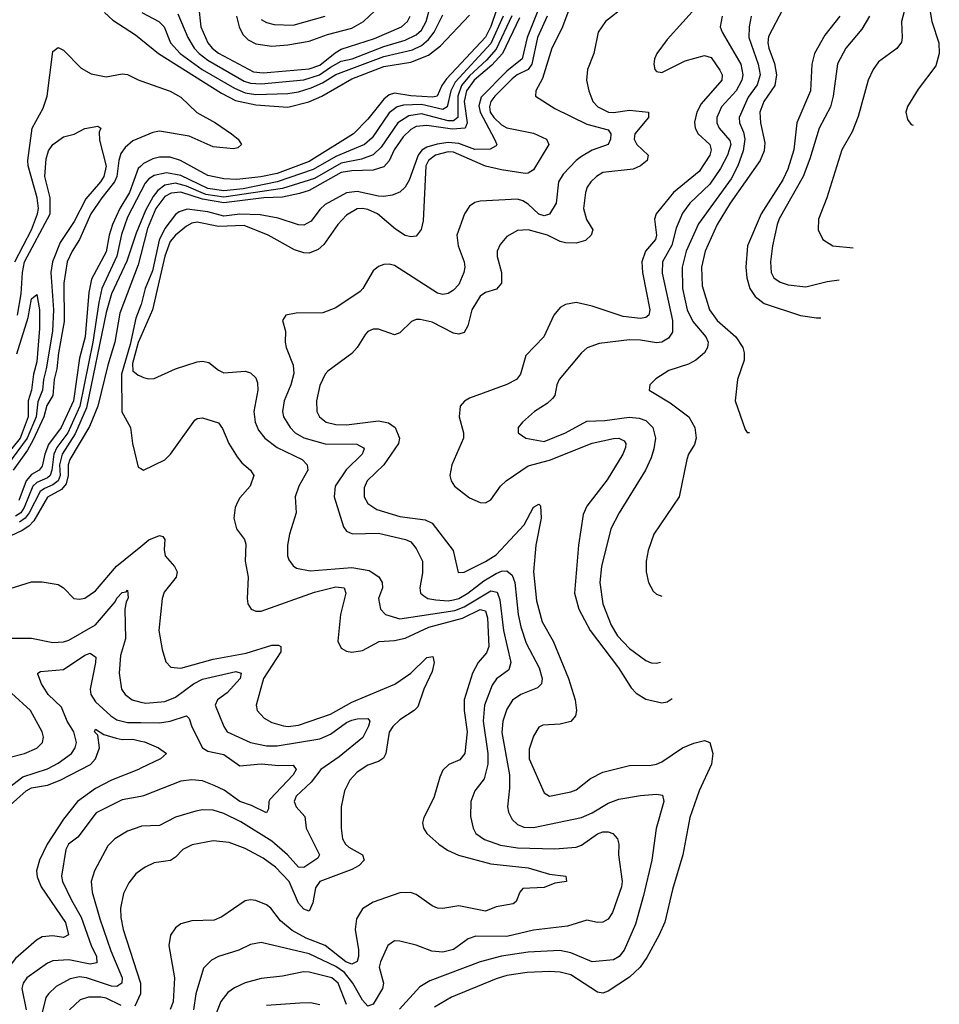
# Model space of a CAD drawing. Header units: inches. Extents: x 884549 to 1028252, y 526810 to 653624.
# Tile 796 of 1056: x 1019546 to 1022989, y 603210 to 606897. Entities that reach past the tile are written whole.
import ezdxf

# ---------------------------------------------------------------- set-up
doc = ezdxf.new("R2010")
doc.units = ezdxf.units.IN
doc.header["$MEASUREMENT"] = 0
doc.layers.add('B0610', color=7, linetype='Continuous')
doc.layers.add('B0620', color=7, linetype='Continuous')

msp = doc.modelspace()

# ---------------------------------------------------------------- linework, layer by layer
at = {"layer": 'B0610', "color": 5}
for points, elevation in [([(1019863.3, 606923.3), (1019894.5, 606894.5), (1019980.2, 606840.2), (1020000, 606824)], 2520), ([(1019528, 605990), (1019590, 606110.5), (1019612.5, 606170), (1019616, 606190), (1019612, 606230), (1019577.6, 606350), (1019575.9, 606370), (1019592.4, 606490), (1019634.4, 606565.6), (1019648.8, 606610), (1019670, 606778), (1019690, 606792.7), (1019710, 606782.8), (1019775.7, 606715.7), (1019814.2, 606694.1), (1019870, 606682.8), (1019930, 606693.6), (1019950, 606691.1), (1019990, 606671.8), (1020000, 606668.2)], 2480), ([(1019537.8, 605790), (1019551.7, 605870), (1019556.6, 605950), (1019563.7, 605990), (1019659.7, 606170), (1019660.5, 606230), (1019639.8, 606310), (1019644.8, 606375.2), (1019654, 606406), (1019670, 606429.2), (1019710, 606457.7), (1019750, 606467.7), (1019790, 606489.1), (1019838.3, 606498.3), (1019850.4, 606490.4), (1019844, 606476), (1019845.1, 606445.1), (1019870, 606348.7), (1019860.8, 606310), (1019848.9, 606290), (1019794.1, 606225.9), (1019750, 606141.8), (1019697.7, 606062.3), (1019668.3, 605990), (1019662.7, 605950), (1019672.1, 605810), (1019668.8, 605730), (1019645.7, 605590), (1019634.8, 605550), (1019631.6, 605510), (1019614.1, 605465.9), (1019608.1, 605410), (1019574.5, 605330), (1019500, 605230)], 2460), ([(1020000, 606455.7), (1019970, 606442.8), (1019941.3, 606418.7), (1019924.9, 606395.2), (1019916.9, 606370), (1019910.2, 606310), (1019901.5, 606290), (1019853.1, 606230), (1019812.3, 606170), (1019770, 606073.3), (1019741.9, 606030), (1019723.6, 605990), (1019711, 605910), (1019713, 605767), (1019690.8, 605650), (1019685.4, 605590), (1019675.2, 605550), (1019670, 605490), (1019647.2, 605452.8), (1019636, 605410), (1019596, 605324), (1019574.9, 605285.1), (1019521, 605210)], 2480), ([(1020000, 606348.7), (1019990, 606339.1), (1019956.8, 606250), (1019920.6, 606190), (1019893.5, 606130), (1019880.8, 606090), (1019870, 606028), (1019814.7, 605925.3), (1019804.4, 605875.6), (1019790.7, 605710), (1019770.2, 605629.8), (1019747, 605470), (1019701.2, 605370), (1019654.2, 605305.8), (1019640, 605270), (1019630, 605225.7), (1019618.8, 605210), (1019590, 605193.6), (1019570, 605170.8), (1019542.8, 605097.2)], 2520), ([(1020000, 606253.8), (1019950, 606157.1), (1019927.5, 606092.5), (1019910, 606011.6), (1019854.2, 605890), (1019842.2, 605837.8), (1019820, 605690), (1019770.8, 605450), (1019726, 605350), (1019685.2, 605294.8), (1019673.3, 605270), (1019666.9, 605210), (1019660.4, 605190), (1019650, 605181.2), (1019610, 605164.2), (1019595.8, 605150), (1019563, 605070), (1019549.7, 605050.3), (1019530, 605038)], 2540), ([(1020000, 606140.4), (1019982.5, 606097.4), (1019947.5, 605992.5), (1019889.4, 605870), (1019870, 605800.2), (1019796.5, 605443.5), (1019754.3, 605345.7), (1019705.5, 605270), (1019695.6, 605230), (1019697.1, 605190), (1019689.5, 605170.5), (1019670, 605154.8), (1019638.3, 605141.7), (1019622.6, 605130), (1019582.1, 605050), (1019567.1, 605030), (1019545, 605015)], 2560), ([(1020000, 606018.1), (1019990, 605978.5), (1019921.4, 605798.6), (1019902.5, 605690), (1019876.2, 605603.8), (1019839.1, 605450), (1019806.9, 605373.1), (1019733.3, 605250), (1019727.2, 605230), (1019727.6, 605190), (1019720.6, 605159.4), (1019702.2, 605137.8), (1019650, 605109.6), (1019599.3, 605020.7), (1019579.7, 605000.3), (1019555.8, 604984.2), (1019510, 604963.6)], 2580), ([(1019534.8, 605645.2), (1019578, 605782), (1019590, 605852), (1019610, 605868.2), (1019620.5, 605810), (1019620.8, 605740.8), (1019610, 605616.3), (1019598.1, 605570), (1019590.3, 605510), (1019578, 605470), (1019577.9, 605410), (1019547.4, 605330), (1019490, 605258.3)], 2440), ([(1020000, 605827.9), (1019980.6, 605779.4), (1019959.4, 605680.6), (1019927.1, 605570), (1019928.7, 605428.8), (1019960.8, 605370), (1019968, 605310), (1019990, 605222), (1020000, 605216.2)], 2620), ([(1020000, 605710.7), (1019990, 605687.9), (1019968.6, 605610), (1019970, 605582.7), (1019990, 605566.2), (1020000, 605561.7)], 2640), ([(1019510, 604767.6), (1019590, 604792.7), (1019630, 604791.8), (1019690, 604782.4), (1019710.2, 604770.2), (1019749.2, 604729.2), (1019770, 604727.2), (1019790, 604731.2), (1019830, 604758.3), (1019908.9, 604851.1), (1020000, 604924.6)], 2580), ([(1019490, 604581.6), (1019590, 604581.8), (1019670, 604565.4), (1019710, 604567.8), (1019730, 604574.2), (1019830, 604631.2), (1019903.2, 604716.8), (1019910, 604731.1), (1019930, 604752.6), (1019944.9, 604755.1), (1019950, 604760.7), (1019952.5, 604732.5), (1019944.1, 604715.9), (1019939.8, 604690), (1019941.8, 604578.2), (1019923.5, 604516.5), (1019918, 604450), (1019927, 604390), (1019940.6, 604370), (1019966.7, 604350), (1020000, 604342.2)], 2560), ([(1019443.6, 603976.4), (1019557.4, 604062.6), (1019650, 604092.6), (1019690, 604112.9), (1019740.2, 604150), (1019753.4, 604170), (1019758.3, 604190), (1019748.5, 604230), (1019724.2, 604270), (1019702.6, 604322.6), (1019652.8, 604370), (1019627.4, 604410), (1019613.6, 604446.4), (1019613.6, 604450), (1019624, 604456), (1019710, 604463.5), (1019790, 604517.1), (1019810, 604525.5), (1019830.5, 604510), (1019830.4, 604490), (1019809.7, 604390.3), (1019812.6, 604370), (1019830, 604342.5), (1019887.3, 604290), (1019910, 604274.9), (1019950, 604265.4), (1020000, 604264.9)], 2540), ([(1019505.1, 604134.9), (1019563.6, 604150), (1019610, 604168.8), (1019630.8, 604190), (1019634.8, 604210), (1019629.8, 604230), (1019586, 604310), (1019515, 604375)], 2560), ([(1019475.3, 603924.7), (1019570, 604010), (1019590, 604021.2), (1019650, 604030.5), (1019697.9, 604050), (1019811.6, 604108.4), (1019830, 604130), (1019844.8, 604170), (1019838, 604218), (1019826.2, 604230), (1019830, 604240.3), (1019860.8, 604220.8), (1019907.1, 604207.1), (1019930, 604201.7), (1019970, 604202.9), (1020000, 604196.1)], 2520), ([(1020000, 604094.7), (1019990.3, 604090), (1019890, 604049.5), (1019830, 604018.1), (1019761.9, 603970), (1019710, 603903.4), (1019648.9, 603810), (1019619.7, 603750), (1019609.3, 603710), (1019611.8, 603688.2), (1019626.5, 603650), (1019717, 603517), (1019729.1, 603470), (1019710, 603460.9), (1019670, 603467.1), (1019630, 603462.6), (1019609.5, 603450), (1019530, 603381.9), (1019505.1, 603350), (1019487.7, 603310), (1019487.1, 603270), (1019502.6, 603230), (1019503.8, 603210)], 2520), ([(1020000, 603988.7), (1019930, 603976.4), (1019832.5, 603927.5), (1019764, 603836), (1019728.3, 603810), (1019719, 603790), (1019702, 603690), (1019706.2, 603670), (1019739.7, 603599.7), (1019776.4, 603536.4), (1019814.1, 603430), (1019833.8, 603390), (1019834.7, 603365.3), (1019810, 603360.7), (1019730, 603377.2), (1019670, 603373.4), (1019650, 603364.2), (1019572.4, 603310), (1019558.6, 603290), (1019554.4, 603270), (1019569.7, 603190)], 2540), ([(1020000, 603876.7), (1019950, 603859.1), (1019902.6, 603830), (1019876.1, 603803.9), (1019826, 603710), (1019813.3, 603670), (1019817.3, 603630), (1019846.7, 603530), (1019887.4, 603410), (1019929.3, 603310), (1019928.9, 603290), (1019910, 603277.4), (1019890, 603278.5), (1019795.6, 603310), (1019770, 603313.1), (1019734.6, 603305.4), (1019683.1, 603276.9), (1019653.5, 603250), (1019644.4, 603235.6), (1019627.3, 603170)], 2560), ([(1020000, 603712.9), (1019981.1, 603698.9), (1019954.7, 603665.3), (1019935, 603625), (1019923.3, 603570), (1019924.4, 603535.6), (1019933.2, 603490), (1019998.1, 603290), (1019998.9, 603250), (1019976.9, 603203.1)], 2580), ([(1019925.4, 603205.4), (1019870, 603233.9), (1019850, 603237.2), (1019803.3, 603236.7), (1019772.9, 603227.1), (1019731.9, 603190)], 2580)]:
    msp.add_lwpolyline(points, dxfattribs=dict(at, elevation=elevation))
at = {"layer": 'B0620', "color": 5}
for points, elevation in [([(1021616, 606970), (1021576.1, 606863.9), (1021538.6, 606790), (1021503.7, 606676.3), (1021479.2, 606630), (1021477.6, 606610), (1021550, 606564.8), (1021670, 606505.1), (1021750, 606483.9), (1021759.4, 606470), (1021758.5, 606450), (1021750.1, 606430), (1021690, 606407.7), (1021650, 606384.7), (1021629.1, 606370), (1021581.2, 606318.8), (1021563.8, 606290), (1021554.8, 606210), (1021530, 606169), (1021510, 606162.5), (1021490, 606168.9), (1021450, 606206.3), (1021430, 606218.7), (1021410, 606224.5), (1021270, 606217.3), (1021250, 606212.8), (1021230, 606199.1), (1021211.3, 606170), (1021182.5, 606090), (1021188.1, 606050), (1021210.9, 605990), (1021213.4, 605970), (1021208.8, 605950), (1021190, 605905.7), (1021170, 605883.8), (1021150, 605871.1), (1021130, 605867.3), (1021110, 605872.5), (1020950, 605976.4), (1020930, 605982), (1020910, 605980.3), (1020890, 605972.9), (1020870, 605956.4), (1020831.3, 605890), (1020820.4, 605879.6), (1020730, 605818), (1020681.2, 605798.8), (1020581.6, 605798.4), (1020542, 605790), (1020530.4, 605770), (1020540.7, 605730), (1020540.2, 605690), (1020543.5, 605670), (1020570, 605603), (1020572.5, 605572.5), (1020561.3, 605530), (1020535.9, 605470), (1020529.6, 605430), (1020534, 605410), (1020558.7, 605370), (1020577.6, 605350), (1020610, 605330.9), (1020690, 605309), (1020807.9, 605307.9), (1020833.8, 605293.8), (1020836.3, 605290), (1020828.6, 605270), (1020768.9, 605211.1), (1020727.4, 605150), (1020723, 605110), (1020758.2, 604998.2), (1020770, 604982.3), (1020792.4, 604972.4), (1020890, 604974.2), (1020990.8, 604950.8), (1021010, 604941.6), (1021030, 604917.2), (1021053.7, 604870), (1021054.8, 604825.2), (1021044.6, 604770), (1021046.5, 604750), (1021059.3, 604739.3), (1021074.4, 604730), (1021104.5, 604724.5), (1021150, 604721.2), (1021170, 604724.3), (1021190, 604729.8), (1021223.9, 604750), (1021284.2, 604795.8), (1021330, 604823.1), (1021350, 604831.5), (1021370, 604832.9), (1021390, 604817.6), (1021399.7, 604790), (1021412.2, 604670), (1021423.1, 604623.1), (1021442.7, 604562.7), (1021491.4, 604470), (1021502, 604430), (1021499.7, 604410), (1021485.2, 604394.8), (1021422.8, 604370), (1021391.5, 604348.5), (1021370, 604314.8), (1021354.6, 604270), (1021351.6, 604228.4), (1021380.1, 604070), (1021380.3, 604019.7), (1021372.5, 603950), (1021376.1, 603930), (1021390, 603901.8), (1021410, 603883), (1021433.6, 603873.6), (1021470, 603871.9), (1021650, 603909.2), (1021690, 603926.8), (1021750, 603963.6), (1021790, 603978.6), (1021870, 603992.6), (1021930, 603997.1), (1021953.3, 603993.3), (1021958.3, 603970), (1021929, 603869), (1021913, 603750), (1021882.4, 603617.6), (1021851.8, 603510), (1021810, 603413.3), (1021791.2, 603388.8), (1021770, 603377.1), (1021690, 603369.9), (1021610, 603402.6), (1021567.9, 603412.1), (1021450, 603405.7), (1021350, 603390.7), (1021270, 603369.9), (1021081.7, 603298.3), (1021044.5, 603275.5), (1020967.8, 603192.2)], 2660), ([(1022874, 606990), (1022847.8, 606890), (1022850.9, 606830), (1022847.8, 606812.2), (1022830, 606788.8), (1022761.5, 606738.5), (1022741.5, 606710), (1022722.5, 606670), (1022685.4, 606534.6), (1022663, 606477), (1022624.4, 606410), (1022568.5, 606230), (1022537.6, 606150), (1022536, 606110), (1022553.9, 606073.9), (1022590.2, 606050.2), (1022667.1, 606042.3)], 2860), ([(1021329.8, 606930), (1021310.7, 606870.7), (1021290, 606831.3), (1021144.7, 606675.3), (1021127.1, 606650), (1021109.7, 606610.3), (1021092.8, 606607.2), (1021010, 606611.5), (1020950, 606621.7), (1020930, 606615.7), (1020910, 606599.8), (1020850, 606524), (1020795.9, 606470), (1020630, 606365.6), (1020510, 606321.1), (1020448.5, 606308.5), (1020358.5, 606298.5), (1020310, 606301.1), (1020250, 606313.7), (1020148, 606370), (1020110, 606382.5), (1020070, 606381.7), (1020044.6, 606375.4), (1020010, 606358.2), (1020000, 606348.7)], 2520), ([(1021486.1, 606930), (1021446.6, 606830), (1021427.1, 606750), (1021370, 606703.6), (1021273.6, 606606.4), (1021265.5, 606574.5), (1021269.7, 606550), (1021324.3, 606450), (1021333, 606430), (1021330, 606424.2), (1021307.5, 606412.5), (1021250, 606410.5), (1021190, 606433.3), (1021150, 606436.6), (1021108.8, 606431.2), (1021070, 606419), (1021052.3, 606407.7), (1021037.7, 606390), (1021004.6, 606295.4), (1020989.8, 606270.2), (1020969.1, 606250.9), (1020940.3, 606239.7), (1020910, 606235.3), (1020890, 606235.8), (1020810, 606253.1), (1020770, 606248), (1020690, 606204.6), (1020670, 606186.6), (1020637.9, 606142.1), (1020610, 606127.5), (1020590, 606128.8), (1020514.1, 606154.1), (1020446.2, 606166.2), (1020370, 606168.7), (1020310, 606161.7), (1020250, 606177.2), (1020172.5, 606187.5), (1020142.9, 606177.1), (1020130, 606168), (1020090, 606115.4), (1020068.3, 606071.7), (1020043.3, 605956.7), (1020015.4, 605890), (1020000.9, 605830), (1020000, 605827.9)], 2620), ([(1020003.7, 606923.7), (1020066.9, 606890), (1020087, 606870), (1020110.1, 606810), (1020146.3, 606770), (1020229.1, 606710), (1020350, 606639.9), (1020390, 606623.1), (1020430, 606616.2), (1020550, 606620.5), (1020590, 606626.3), (1020637.9, 606642.1), (1020679.4, 606660.6), (1020730, 606691.6), (1020910, 606758.7), (1021016.6, 606783.4), (1021050, 606800.5), (1021077.2, 606822.8), (1021097.4, 606850), (1021130, 606915)], 2540), ([(1020138.2, 606918.2), (1020175.2, 606830), (1020199.4, 606790), (1020217.5, 606770), (1020250, 606745.4), (1020387.1, 606667.1), (1020410, 606659.3), (1020450, 606656.3), (1020610, 606671.4), (1020669, 606690), (1020710, 606719.6), (1020750, 606740.9), (1020790.6, 606750), (1020910, 606796.5), (1020990, 606820.1), (1021030, 606840.4), (1021050, 606857.2), (1021067.5, 606890), (1021083.7, 606950)], 2560), ([(1020216, 606950), (1020223.9, 606870), (1020250.1, 606810), (1020266.2, 606790), (1020290.8, 606770.8), (1020421.1, 606701.1), (1020457.9, 606697.9), (1020630, 606712.7), (1020670, 606726), (1020727.1, 606772.9), (1020750, 606786.4), (1020874.2, 606825.8), (1020975.1, 606870), (1020997.8, 606890), (1021008.6, 606910)], 2580), ([(1020358.1, 606910), (1020367.2, 606870), (1020381.3, 606841.3), (1020402, 606821.9), (1020430, 606806.6), (1020490, 606798.2), (1020550, 606802), (1020630, 606816.1), (1020698.4, 606841.6), (1020790, 606864.7), (1020833.8, 606890), (1020875.2, 606930)], 2620), ([(1021813.2, 606946.8), (1021739.7, 606890), (1021712, 606850), (1021695.5, 606770), (1021671.7, 606710), (1021668, 606670), (1021677.2, 606630), (1021692.5, 606590), (1021710.8, 606570), (1021750.7, 606550.7), (1021770, 606549.3), (1021830, 606557.4), (1021900.8, 606550), (1021900.8, 606530), (1021849.5, 606470), (1021846.9, 606450), (1021856.8, 606430), (1021899.6, 606390), (1021895, 606370), (1021870.2, 606350), (1021843, 606337), (1021730, 606324.9), (1021705.4, 606310), (1021684.6, 606290), (1021670.9, 606270), (1021664.1, 606250), (1021657, 606190), (1021668.3, 606148.4), (1021691.6, 606110), (1021685.5, 606090), (1021664.9, 606070), (1021630, 606060.4), (1021590, 606061.8), (1021570, 606066.7), (1021522.2, 606090), (1021450, 606109.9), (1021410, 606107.5), (1021370, 606084.5), (1021344.6, 606055.4), (1021333.4, 606030), (1021333.5, 606010), (1021350.5, 605950), (1021349.5, 605910), (1021331.9, 605888.1), (1021290, 605875.2), (1021270, 605861.1), (1021239.1, 605810), (1021223.8, 605750), (1021210, 605725.2), (1021190, 605719), (1021170, 605723.7), (1021090, 605763.9), (1021045.5, 605774.5), (1021030, 605774.3), (1021013.1, 605766.9), (1020970, 605724.4), (1020950, 605717.3), (1020890, 605738), (1020870, 605738.7), (1020850, 605729.7), (1020840.6, 605719.4), (1020810.1, 605669.9), (1020790, 605647.4), (1020699.6, 605580.4), (1020690, 605569.7), (1020670, 605527), (1020657.4, 605470), (1020658.4, 605430), (1020668.3, 605410), (1020693.4, 605390), (1020730, 605380.6), (1020770, 605379.5), (1020890, 605395.5), (1020927.4, 605387.4), (1020951.8, 605370), (1020968.5, 605330), (1020964.8, 605310), (1020909.8, 605230.2), (1020846.8, 605170), (1020835.4, 605144.6), (1020835.9, 605110), (1020850, 605085.1), (1020883.2, 605063.2), (1020970, 605037.2), (1021064.2, 605024.2), (1021090, 605011.2), (1021168.8, 604910), (1021187.3, 604827.3), (1021210, 604828.9), (1021290, 604867.8), (1021330, 604893.2), (1021434.8, 605005.2), (1021470, 605072.1), (1021490, 605083.2), (1021496.4, 605076.4), (1021498.2, 605030), (1021478.7, 604930), (1021469.7, 604830), (1021480.9, 604720.9), (1021502.5, 604642.5), (1021543.4, 604570), (1021601.3, 604430), (1021626.4, 604350), (1021631.5, 604310), (1021627.5, 604290), (1021610, 604269.8), (1021570, 604259.8), (1021505.1, 604254.9), (1021490, 604247.8), (1021470, 604214.5), (1021453.9, 604166.1), (1021453.9, 604130), (1021510, 604002), (1021530.2, 603990.2), (1021610, 604005.3), (1021630, 604012.8), (1021683.7, 604056.3), (1021730, 604079.2), (1021830, 604104.8), (1021910, 604105.1), (1021930, 604109.1), (1021950, 604118), (1022028.1, 604170), (1022070, 604188.3), (1022110, 604198.5), (1022130.2, 604190), (1022140.8, 604150), (1022135.8, 604110), (1022090.8, 604010), (1022054.7, 603910), (1022028.8, 603770), (1021990, 603639.6), (1021961.7, 603518.3), (1021940.8, 603470), (1021894.4, 603385.6), (1021869.5, 603350), (1021830, 603312.2), (1021750, 603259.9), (1021730, 603251.9), (1021710, 603255.5), (1021610, 603320.4), (1021570, 603330.9), (1021530, 603333.5), (1021446.8, 603330), (1021370, 603318.4), (1021330, 603306.1), (1021162.4, 603237.6), (1021099.7, 603200.3)], 2680), ([(1022088.1, 606951.9), (1021970, 606822.6), (1021931.6, 606770), (1021923.5, 606750), (1021920.5, 606730), (1021924.7, 606710), (1021930, 606703.2), (1021950, 606698.6), (1022037.5, 606742.5), (1022110, 606762.8), (1022134.7, 606754.7), (1022168, 606708), (1022176.8, 606690), (1022175, 606670), (1022098.3, 606581.6), (1022081.3, 606550), (1022072.6, 606512.6), (1022075.5, 606490), (1022086.2, 606470), (1022130.1, 606430), (1022135.2, 606410), (1022130.1, 606390.1), (1022090, 606329), (1021994.6, 606250), (1021929.5, 606170), (1021923.3, 606150), (1021930.4, 606090), (1021926.2, 606073.8), (1021888.8, 606030), (1021875.1, 605990), (1021877.5, 605950), (1021905.7, 605810), (1021901.8, 605790), (1021890, 605781.4), (1021870, 605778.1), (1021805.9, 605785.9), (1021690, 605824.3), (1021630, 605837.8), (1021590, 605830.8), (1021570, 605818.7), (1021545.8, 605790), (1021508.4, 605710), (1021441.1, 605638.9), (1021420.9, 605570), (1021406.5, 605550), (1021370, 605530.4), (1021230, 605479.8), (1021211.5, 605468.5), (1021195.8, 605450), (1021191.8, 605410), (1021208.3, 605350), (1021208.3, 605330), (1021164, 605230), (1021157.2, 605190), (1021161.3, 605170), (1021174.4, 605150), (1021230, 605106), (1021270, 605088.6), (1021290, 605088.4), (1021310, 605099.6), (1021346.5, 605150), (1021367.9, 605170), (1021450, 605226.1), (1021530, 605247.7), (1021690, 605311.1), (1021770, 605328.4), (1021790, 605329.5), (1021810, 605319.7), (1021816.2, 605310), (1021814.8, 605294.8), (1021804.1, 605270), (1021745.5, 605174.5), (1021670, 605074.8), (1021655.7, 605044.3), (1021638.2, 604930), (1021623.7, 604750), (1021640.1, 604690), (1021682.4, 604610), (1021787.6, 604470), (1021835.2, 604395.2), (1021854.8, 604374.8), (1021890, 604353.4), (1021950, 604338.5), (1021970, 604342.5), (1021988.9, 604355.6)], 2720), ([(1022404, 606936), (1022350, 606834), (1022346.9, 606810), (1022350.8, 606790), (1022372.4, 606732.4), (1022380.3, 606690), (1022373.3, 606650), (1022332.4, 606590), (1022317.5, 606550), (1022319.9, 606510), (1022335.6, 606435.6), (1022334.2, 606405.8), (1022318.3, 606370), (1022206.1, 606210), (1022157.9, 606130), (1022112.7, 606030), (1022099.1, 605970), (1022100.9, 605900.9), (1022128.7, 605810), (1022157.5, 605770), (1022227.1, 605710), (1022254.2, 605670), (1022259, 605650), (1022258.2, 605621.8), (1022233.7, 605550), (1022225.3, 605470), (1022262.4, 605362.4), (1022270, 605351), (1022278.4, 605351.1)], 2780), ([(1022954.1, 606934.1), (1022960.9, 606890), (1022988.2, 606810), (1022989.4, 606770.6), (1022976.6, 606723.4), (1022910, 606636.2), (1022870, 606572.3), (1022864.2, 606550), (1022870, 606522.8), (1022884.6, 606504.6), (1022891.2, 606501.5)], 2880), ([(1020000, 606824), (1020065.8, 606770), (1020301.7, 606621.7), (1020354.4, 606594.4), (1020430, 606578.4), (1020550, 606568.7), (1020628.9, 606588.9), (1020677.4, 606610), (1020790, 606675.3), (1020910, 606721.6), (1021010, 606737.4), (1021076.5, 606763.5), (1021121.2, 606798.8), (1021230, 606914)], 2520), ([(1021389.3, 606910.7), (1021330, 606786.1), (1021294.3, 606745.7), (1021230, 606686.8), (1021200, 606650), (1021186.1, 606610), (1021186.3, 606530), (1021170, 606517.7), (1021150, 606518.1), (1021050, 606543.9), (1021002.9, 606537.1), (1020962.5, 606510), (1020900, 606420), (1020869.1, 606390.9), (1020826, 606374), (1020750, 606359), (1020650, 606302.3), (1020530, 606264.9), (1020310, 606232.4), (1020242.7, 606242.7), (1020170, 606273.9), (1020130, 606284.3), (1020090, 606277.2), (1020062.7, 606257.3), (1020045.3, 606234.7), (1020017.2, 606182.8), (1020000, 606140.4)], 2560), ([(1021520.6, 606910), (1021484.5, 606830), (1021463.5, 606730), (1021449.7, 606710.3), (1021409.3, 606690), (1021390, 606674.8), (1021324.7, 606610), (1021309.8, 606590), (1021305.2, 606570), (1021307.9, 606550), (1021321.1, 606530), (1021350, 606502.6), (1021370, 606491.3), (1021470, 606471.4), (1021518, 606450), (1021527.8, 606430), (1021470, 606334.8), (1021450, 606321.7), (1021438.7, 606321.3), (1021350, 606334.2), (1021290, 606348.2), (1021170, 606401.3), (1021150, 606402.6), (1021102.9, 606390), (1021076.5, 606370), (1021067.2, 606350), (1021056.8, 606143.2), (1021049.1, 606110.9), (1021030, 606085.8), (1021010, 606083.4), (1020990, 606089.2), (1020952.7, 606112.7), (1020886.2, 606170), (1020850, 606186.6), (1020830, 606190.3), (1020810, 606188), (1020770, 606164.5), (1020736.8, 606130), (1020684.7, 606055.3), (1020663.2, 606036.8), (1020630, 606023.1), (1020610, 606023.5), (1020574.6, 606034.6), (1020475.8, 606090), (1020386.6, 606126.6), (1020290, 606122.8), (1020210, 606139.2), (1020190, 606134.7), (1020170, 606123.4), (1020130, 606090.3), (1020110, 606066.4), (1020090, 606011.7), (1020043.6, 605810), (1020000, 605710.7)], 2640), ([(1021356.8, 606910), (1021310, 606807.7), (1021177, 606663.1), (1021160.7, 606630), (1021146.7, 606570), (1021130, 606560.9), (1021050, 606578.7), (1020983.4, 606576.6), (1020959.2, 606570), (1020930, 606547.7), (1020865.8, 606454.1), (1020836.9, 606430), (1020730, 606385.1), (1020644.6, 606335.4), (1020510.3, 606289.8), (1020383.2, 606263.2), (1020310, 606256.3), (1020250, 606265.2), (1020150, 606313.7), (1020096.3, 606323.7), (1020050, 606313.2), (1020030, 606301.2), (1020015.8, 606284.2), (1020000, 606253.8)], 2540), ([(1021416.9, 606903.1), (1021354.2, 606770), (1021314.1, 606725.9), (1021248, 606670), (1021218.8, 606630), (1021210.1, 606590), (1021221.6, 606510), (1021214, 606490), (1021166.6, 606486.6), (1021070, 606500.5), (1021030, 606496.7), (1021010, 606485.7), (1020982.2, 606457.8), (1020948.1, 606410), (1020930, 606368.2), (1020910, 606345.9), (1020870, 606333.3), (1020790, 606331.4), (1020750, 606325.1), (1020630, 606257.7), (1020593.6, 606246.4), (1020530, 606232.9), (1020460.3, 606230), (1020310, 606210.9), (1020230, 606224.8), (1020150, 606251.1), (1020112.8, 606247.2), (1020090, 606234.7), (1020056.2, 606190), (1020024.6, 606115.4), (1020000, 606018.1)], 2580), ([(1020450, 606897.1), (1020470, 606885.8), (1020499, 606879), (1020570, 606876.7), (1020690, 606909.7)], 2640), ([(1022176.2, 606910), (1022169.4, 606870), (1022176.2, 606850), (1022246.7, 606730), (1022253.3, 606690), (1022250.4, 606670.4), (1022229.4, 606630), (1022173.6, 606570), (1022155.9, 606530), (1022155.9, 606510), (1022164.6, 606490), (1022204.8, 606444.8), (1022208.6, 606430), (1022196.5, 606390), (1022170, 606340.2), (1022130, 606281.5), (1022055.5, 606210), (1022027.9, 606172.1), (1022004.2, 606115.8), (1021987.4, 606052.6), (1021953.4, 605990), (1021951.8, 605948.2), (1021990.7, 605770), (1021990, 605726.9), (1021976, 605704), (1021950, 605689.4), (1021930, 605687.2), (1021870, 605697.5), (1021830, 605697.9), (1021715.8, 605684.3), (1021671.3, 605668.7), (1021650, 605649.8), (1021565.5, 605550), (1021557.3, 605530), (1021550.3, 605490), (1021541.6, 605478.4), (1021520.6, 605459.4), (1021473.4, 605430), (1021428.4, 605390), (1021412.7, 605370), (1021413, 605350), (1021441, 605330), (1021510, 605317.8), (1021590, 605349.5), (1021670, 605393.4), (1021736.4, 605396.4), (1021828.2, 605408.2), (1021865.3, 605405.3), (1021890, 605396.3), (1021916.8, 605370), (1021926.6, 605330), (1021920.7, 605290), (1021910, 605256.3), (1021889.5, 605210), (1021790.1, 605049.9), (1021759.5, 604990), (1021725.1, 604850), (1021718.6, 604790), (1021730.1, 604710), (1021761.3, 604630), (1021784.9, 604590), (1021830, 604543.1), (1021890, 604497.7), (1021910, 604488.7), (1021930, 604487), (1021945.1, 604490.8)], 2740), ([(1022285.4, 606910), (1022277.4, 606870), (1022276.1, 606830), (1022311.3, 606730), (1022318.6, 606690), (1022307.3, 606652.7), (1022273.3, 606606.7), (1022239.7, 606530), (1022241.1, 606510), (1022255.9, 606475.9), (1022260.8, 606450), (1022254.4, 606405.6), (1022235.2, 606350), (1022210, 606301.4), (1022087.8, 606132.2), (1022041.2, 606030), (1022026.4, 605970), (1022027.4, 605890), (1022045.7, 605810), (1022067.1, 605767.1), (1022115.4, 605710), (1022124.2, 605690), (1022122, 605670), (1022110.4, 605649.6), (1022078.1, 605621.9), (1022050, 605607.4), (1021976.1, 605583.9), (1021928.2, 605551.8), (1021905.5, 605530), (1021903, 605510), (1021981.8, 605461.8), (1022051.1, 605410), (1022073.5, 605370), (1022079, 605330), (1022073.3, 605306.7), (1022050.2, 605270), (1022044.1, 605250), (1022015.5, 605110), (1021920.9, 604970), (1021899.1, 604910), (1021891.3, 604870), (1021891.3, 604830), (1021900.3, 604790), (1021917.5, 604757.5), (1021930, 604746.4), (1021950, 604738.9), (1021950.2, 604738.9)], 2760), ([(1022616.6, 606910), (1022560.7, 606839.3), (1022521.7, 606770), (1022511.7, 606730), (1022506.5, 606630), (1022456.3, 606510), (1022444.3, 606410), (1022422.8, 606337.2), (1022403, 606297), (1022321.8, 606170), (1022271.8, 606050), (1022264.6, 605970), (1022268.4, 605930), (1022279.6, 605890), (1022299.9, 605859.9), (1022333.9, 605833.9), (1022470, 605788.8), (1022530, 605781), (1022546.2, 605781)], 2820), ([(1022727.8, 606910), (1022699.1, 606860.9), (1022638.9, 606790), (1022608.5, 606731.5), (1022592.1, 606610), (1022581.4, 606570), (1022539.6, 606490), (1022504.7, 606375.2), (1022479.9, 606310), (1022390, 606150.7), (1022382.2, 606130), (1022364.8, 606050), (1022357.3, 605990), (1022359.8, 605950), (1022370.1, 605930.1), (1022393.7, 605913.7), (1022423.5, 605903.5), (1022490, 605896.8), (1022570, 605916.6), (1022614.4, 605923.2)], 2840), ([(1020000, 606668.2), (1020110, 606628.7), (1020150, 606606.4), (1020208.9, 606548.9), (1020279.2, 606510), (1020339.7, 606470), (1020364.2, 606450), (1020376.4, 606430), (1020363.4, 606416.6), (1020346.7, 606413.3), (1020270, 606420.5), (1020180.3, 606460.3), (1020070, 606479.5), (1020045, 606475), (1020000, 606455.7)], 2480), ([(1020000, 605561.7), (1020010, 605557.3), (1020030, 605551.7), (1020050, 605553.1), (1020130, 605589.4), (1020210, 605616.3), (1020230, 605618.6), (1020253.7, 605613.7), (1020290, 605584.2), (1020310, 605574.9), (1020390, 605581.3), (1020410, 605574.9), (1020430, 605556.5), (1020436.9, 605536.9), (1020437.6, 605510), (1020423.1, 605430), (1020427.7, 605390), (1020439.9, 605360.1), (1020464.3, 605330), (1020510, 605294.5), (1020603.1, 605250), (1020622, 605230), (1020625, 605210), (1020591.4, 605150), (1020577.3, 605110), (1020581.2, 605050), (1020556.8, 604970), (1020549.4, 604930), (1020549.4, 604890), (1020554.2, 604874.2), (1020570, 604851.5), (1020583.1, 604843.1), (1020633.9, 604833.9), (1020790, 604846), (1020854.8, 604834.8), (1020890.6, 604810.6), (1020903.4, 604790), (1020903.9, 604770), (1020889.4, 604730), (1020896.5, 604690), (1020916.1, 604670), (1020970, 604653), (1021175.2, 604684.8), (1021210, 604698.7), (1021310, 604759), (1021333.9, 604753.9), (1021344.1, 604724.1), (1021357.2, 604610), (1021385.1, 604490), (1021377, 604463), (1021331.2, 604428.8), (1021314.9, 604405.1), (1021286.9, 604330), (1021281.4, 604270), (1021299.2, 604150), (1021299.2, 604110), (1021285.4, 604054.6), (1021250.6, 604009.4), (1021234.8, 603970), (1021233.8, 603913.9), (1021243.5, 603870), (1021254.4, 603850), (1021286.9, 603826.9), (1021346.3, 603806.3), (1021410, 603795.9), (1021550, 603792.5), (1021630, 603799.3), (1021650, 603806.8), (1021710, 603849), (1021730, 603856.6), (1021750, 603856.6), (1021767, 603850), (1021784.7, 603830), (1021789.1, 603810), (1021788.4, 603770), (1021801.4, 603670), (1021799.4, 603650), (1021765.5, 603554.5), (1021750, 603528.9), (1021730, 603518.1), (1021710, 603517), (1021670, 603524.8), (1021597.1, 603502.9), (1021470, 603487.5), (1021370, 603464.1), (1021254.5, 603465.5), (1021224.7, 603455.3), (1021170, 603415.5), (1021130, 603405), (1021089, 603409), (1021030, 603431.5), (1020970, 603447.4), (1020950, 603448.4), (1020924.4, 603430), (1020897.1, 603370), (1020892.5, 603350), (1020907.8, 603290), (1020904.1, 603270), (1020870, 603210.9), (1020850, 603203), (1020830, 603225.5), (1020793.7, 603290), (1020762.7, 603330), (1020730, 603352), (1020630, 603399.9), (1020450, 603441.3), (1020410, 603433.7), (1020366.4, 603413.6), (1020290, 603389.8), (1020263.8, 603376.2), (1020234.8, 603345.2), (1020205.6, 603250), (1020197, 603190)], 2640), ([(1020000, 605216.2), (1020010, 605210.5), (1020090, 605249.3), (1020110.6, 605270), (1020202.4, 605397.6), (1020210, 605404), (1020230, 605406.2), (1020290, 605387.6), (1020305.6, 605365.6), (1020328.9, 605310), (1020359.8, 605259.8), (1020377.5, 605237.5), (1020410.3, 605210), (1020422.3, 605190), (1020408.9, 605150), (1020370, 605106.3), (1020361.1, 605090), (1020353.2, 605070), (1020348.2, 605030), (1020357.8, 604990), (1020388.1, 604950), (1020393.1, 604933.1), (1020390.1, 604870), (1020401.7, 604810), (1020398.2, 604730), (1020400.8, 604710), (1020412.7, 604690), (1020430, 604681.8), (1020450, 604682.5), (1020650, 604753.4), (1020730, 604773.2), (1020760.4, 604770), (1020767.1, 604750), (1020746.8, 604670), (1020737.5, 604570), (1020750, 604544), (1020770, 604532.3), (1020790, 604528.8), (1020830, 604535.3), (1020891.7, 604568.3), (1020950, 604572.3), (1020990, 604581.3), (1021077.5, 604622.5), (1021203.8, 604656.2), (1021270, 604688.7), (1021290, 604683.7), (1021297.6, 604657.6), (1021302.1, 604550), (1021294.2, 604525.8), (1021262.9, 604490), (1021241.3, 604450), (1021210.9, 604350), (1021210.1, 604310), (1021221.1, 604230), (1021213.3, 604150), (1021194.3, 604125.7), (1021152.3, 604107.7), (1021130, 604086.6), (1021118.6, 604061.4), (1021096.4, 603983.6), (1021059.2, 603910), (1021054.4, 603890), (1021058.2, 603870), (1021071.1, 603850), (1021115.5, 603810), (1021147.8, 603787.8), (1021188.7, 603768.7), (1021310, 603736), (1021450, 603720.9), (1021530, 603697.7), (1021590.7, 603690.7), (1021594, 603670), (1021550, 603663.9), (1021510, 603647.3), (1021430, 603643.5), (1021418.4, 603630), (1021405, 603595), (1021394, 603586), (1021330, 603575.9), (1021290, 603559), (1021190, 603578.5), (1021130, 603569.1), (1021110, 603570.6), (1021090, 603579.4), (1021030, 603621.5), (1021009.1, 603629.1), (1020970, 603628.3), (1020870, 603593), (1020830, 603568.1), (1020806.8, 603530), (1020801.9, 603490), (1020814.9, 603414.9), (1020814.9, 603390), (1020809.7, 603370.3), (1020790, 603361.1), (1020767.2, 603370), (1020690, 603430.2), (1020618.1, 603458.1), (1020566.7, 603486.7), (1020522.9, 603522.9), (1020486.3, 603570), (1020470, 603582.3), (1020430, 603599), (1020410, 603601.6), (1020390, 603597.3), (1020302.3, 603537.7), (1020274.8, 603525.2), (1020190, 603523), (1020150, 603511.2), (1020130, 603497.3), (1020111, 603469), (1020104.5, 603430), (1020126.1, 603310), (1020120.4, 603219.6), (1020109.2, 603190.8)], 2620), ([(1020000, 604924.6), (1020030, 604948.8), (1020070, 604965.1), (1020081.8, 604961.8), (1020090.1, 604950.1), (1020087.2, 604912.8), (1020091.3, 604890), (1020126, 604850), (1020135.3, 604830), (1020132.4, 604810), (1020087.1, 604752.9), (1020079.4, 604730), (1020067.3, 604610), (1020079, 604539), (1020092.8, 604492.8), (1020112.1, 604472.1), (1020149.4, 604469.4), (1020270, 604502.5), (1020394.4, 604525.6), (1020490, 604555.4), (1020515.2, 604555.2), (1020523.8, 604550), (1020524.4, 604530), (1020458.8, 604430), (1020431.6, 604330), (1020435.8, 604310), (1020461.5, 604281.5), (1020490, 604265.5), (1020533.4, 604253.4), (1020551, 604251), (1020590, 604255.5), (1020710, 604296.3), (1020790, 604341.6), (1020950.8, 604409.1), (1021010.4, 604449.6), (1021070, 604509), (1021092.9, 604512.9), (1021098.1, 604490), (1021090, 604456.8), (1021059, 604390), (1021036.2, 604323.8), (1021022.5, 604310), (1020970, 604275.8), (1020942.9, 604250), (1020930, 604229.6), (1020916.6, 604150), (1020907.7, 604132.3), (1020890, 604119.3), (1020850, 604105.4), (1020810, 604079.5), (1020782.1, 604050), (1020762.2, 604010), (1020749.5, 603949.5), (1020749.4, 603870), (1020754.6, 603830), (1020765.6, 603810), (1020778.9, 603798.9), (1020830.1, 603770.1), (1020835.5, 603750), (1020816.6, 603730), (1020790, 603715.6), (1020670.1, 603669.9), (1020654.1, 603645.9), (1020643.1, 603590), (1020630, 603559.5), (1020610, 603566.3), (1020590, 603588.5), (1020554.5, 603670), (1020504.3, 603724.3), (1020457.4, 603757.4), (1020390, 603793.8), (1020330, 603816.7), (1020270, 603822.7), (1020192.1, 603807.9), (1020157.3, 603790), (1020130, 603761.4), (1020110.6, 603749.4), (1020050, 603739.5), (1020015.6, 603724.4), (1020000, 603712.9)], 2580), ([(1020000, 604342.2), (1020018, 604338), (1020090, 604343.7), (1020130, 604359.9), (1020197.4, 604410), (1020230, 604427.4), (1020355.9, 604455.9), (1020375.4, 604450), (1020371.9, 604430), (1020323, 604376.9), (1020286.7, 604350), (1020277.6, 604330), (1020310.1, 604250), (1020322.6, 604230), (1020410.1, 604190.1), (1020470, 604178.6), (1020510, 604178.1), (1020670, 604204.4), (1020710, 604221.5), (1020770, 604265.6), (1020790, 604274.6), (1020810, 604279.7), (1020850, 604280.2), (1020857, 604270), (1020852, 604252), (1020830.4, 604209.6), (1020742.7, 604137.3), (1020673.4, 604090), (1020637.6, 604042.4), (1020581.2, 603990), (1020573.9, 603970), (1020581.2, 603950), (1020613.8, 603913.8), (1020619.2, 603870), (1020669.1, 603770), (1020662.4, 603757.6), (1020610, 603723), (1020590, 603723.8), (1020548.7, 603770), (1020490, 603821.2), (1020373.6, 603893.6), (1020310, 603924.5), (1020270, 603937.5), (1020230, 603938.4), (1020205.9, 603934.1), (1020130, 603911), (1020070, 603879.3), (1020002.5, 603877.5), (1020000, 603876.7)], 2560), ([(1020000, 604264.9), (1020070, 604264.3), (1020110, 604270.1), (1020170.6, 604290.6), (1020180.8, 604280.8), (1020190.2, 604249.8), (1020230, 604170.9), (1020250, 604157.8), (1020310, 604145.8), (1020370, 604103.4), (1020449.6, 604110.4), (1020516, 604104), (1020570, 604105.2), (1020581.1, 604090), (1020570.1, 604070), (1020482.6, 603977.4), (1020478.5, 603970), (1020477.5, 603942.5), (1020470, 603927.6), (1020414.6, 603954.6), (1020369.9, 603970), (1020311.6, 604011.6), (1020274, 604030), (1020230, 604047.2), (1020190, 604051.3), (1020150, 604045.5), (1020010, 603990.5), (1020000, 603988.7)], 2540), ([(1020000, 604196.1), (1020013.1, 604193.1), (1020065.3, 604170), (1020095.5, 604150), (1020072.7, 604130), (1020000, 604094.7)], 2520), ([(1020770, 603209.9), (1020738.5, 603290), (1020714.8, 603310), (1020630, 603330.8), (1020608.4, 603331.6), (1020530, 603315.7), (1020450, 603307), (1020390, 603291.1), (1020350, 603272.5), (1020325.4, 603254.6), (1020299.7, 603220.3), (1020250, 603095.5)], 2660), ([(1020670, 603208.2), (1020635.5, 603215.5), (1020594.7, 603214.7), (1020470, 603205.8)], 2680)]:
    msp.add_lwpolyline(points, dxfattribs=dict(at, elevation=elevation))

doc.saveas('drawing.dxf')
